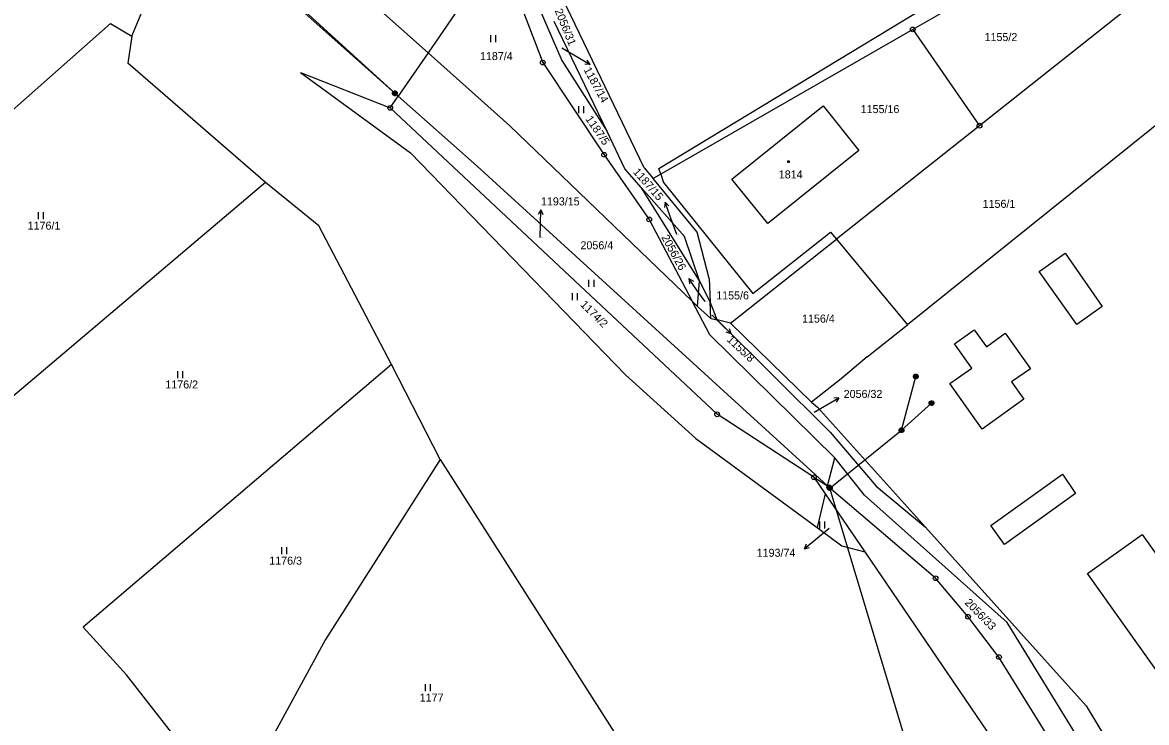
# Model space of a CAD drawing. Extents: x -795483 to -789093, y -1112258 to -1108741.
# Drawn here: x -792910.5 to -792671.8, y -1109624.3 to -1109475.7 of the extents above; entities that cross this region are included whole.
import ezdxf

# ---------------------------------------------------------------- set-up
doc = ezdxf.new("R2010")
doc.units = 0
for name, color, linetype in [('Komunikace', 7, 'Continuous'), ('Vrstva 1', 7, 'Continuous'), ('Vrstva 12', 7, 'Continuous'), ('Vrstva 14', 7, 'Continuous'), ('Vrstva 15', 7, 'Continuous'), ('Vrstva 16', 7, 'Continuous'), ('Vrstva 2', 7, 'Continuous'), ('Vrstva 23', 7, 'Continuous'), ('Vrstva 25', 7, 'Continuous'), ('Vrstva 26', 7, 'Continuous'), ('Vrstva 28', 7, 'Continuous')]:
    doc.layers.add(name, color=color, linetype=linetype)

msp = doc.modelspace()

# ---------------------------------------------------------------- linework, layer by layer
at = {"layer": 'Komunikace'}
for p, q in [((-792795.96, -1109481.04), (-792792.52, -1109483.07)), ((-792800.55, -1109521.35), (-792800.49, -1109518.45)), ((-792771.53, -1109520.71), (-792772.98, -1109516.67)), ((-792765.52, -1109534.94), (-792767.25, -1109532.52)), ((-792764.02, -1109537.8), (-792762.14, -1109539.67)), ((-792742.34, -1109558.42), (-792739.69, -1109556.9)), ((-792739.17, -1109583.12), (-792742.1, -1109585.53))]:
    msp.add_line(p, q, dxfattribs=at)
at = {"layer": 'Vrstva 1'}
for p, q in [((-792931.14, -1109386.85), (-792824.33, -1109482.1)), ((-792935.44, -1109398.06), (-792830.67, -1109491.32)), ((-792778.44, -1109506.53), (-792805.24, -1109450.83)), ((-792811.41, -1109463.26), (-792824.33, -1109482.1)), ((-792775.32, -1109506.69), (-792701.89, -1109462.11)), ((-792695.09, -1109462.05), (-792721.43, -1109477.16)), ((-792666.11, -1109464.97), (-792707.25, -1109497.59)), ((-792806.28, -1109467.79), (-792799.99, -1109484.2)), ((-792887.25, -1109478.59), (-792884.03, -1109470.97)), ((-792800.78, -1109472.65), (-792795.95, -1109483.78)), ((-792927.13, -1109507.12), (-792891.79, -1109475.87)), ((-792891.79, -1109475.87), (-792887.25, -1109478.59)), ((-792786.34, -1109498.86), (-792797.58, -1109475.48)), ((-792721.43, -1109477.16), (-792774.93, -1109507.86)), ((-792721.43, -1109477.16), (-792707.25, -1109497.59)), ((-792887.25, -1109478.59), (-792888.1, -1109484.3)), ((-792824.33, -1109482.1), (-792830.67, -1109491.32)), ((-792806.95, -1109497.6), (-792824.33, -1109482.1)), ((-792858.85, -1109509.66), (-792888.1, -1109484.3)), ((-792799.99, -1109484.2), (-792786.95, -1109503.78)), ((-792795.95, -1109483.78), (-792786.34, -1109498.86)), ((-792653.28, -1109484.25), (-792722.56, -1109539.86)), ((-792851.44, -1109486.33), (-792828.05, -1109503.39)), ((-792851.44, -1109486.33), (-792832.38, -1109493.82)), ((-792832.38, -1109493.82), (-792830.67, -1109491.32)), ((-792813.93, -1109506.22), (-792830.67, -1109491.32)), ((-792762.97, -1109558.89), (-792832.38, -1109493.82)), ((-792759.83, -1109508.95), (-792740.45, -1109493.4)), ((-792740.45, -1109493.4), (-792732.85, -1109502.87)), ((-792806.95, -1109497.6), (-792768.27, -1109534.89)), ((-792782.55, -1109506.75), (-792786.34, -1109498.86)), ((-792707.25, -1109497.59), (-792737.64, -1109521.7)), ((-792828.05, -1109503.39), (-792782.44, -1109550.52)), ((-792786.95, -1109503.78), (-792777.38, -1109517.51)), ((-792732.85, -1109502.87), (-792752.18, -1109518.4)), ((-792813.93, -1109506.22), (-792743.85, -1109570.13)), ((-792779.02, -1109510.76), (-792782.55, -1109506.75)), ((-792778.44, -1109506.53), (-792776.57, -1109508.8)), ((-792774.93, -1109507.86), (-792775.32, -1109506.69)), ((-792774.93, -1109507.86), (-792776.57, -1109508.8)), ((-792767.22, -1109520.19), (-792776.57, -1109508.8)), ((-792774.93, -1109507.86), (-792774.35, -1109509.63)), ((-792752.18, -1109518.4), (-792759.83, -1109508.95)), ((-792858.85, -1109509.66), (-792930.21, -1109570.04)), ((-792847.54, -1109518.89), (-792858.85, -1109509.66)), ((-792766.74, -1109530.51), (-792779.02, -1109510.76)), ((-792769.89, -1109521.13), (-792779.02, -1109510.76)), ((-792774.35, -1109509.63), (-792755.41, -1109533.21)), ((-792832.1, -1109548.33), (-792847.54, -1109518.89)), ((-792777.38, -1109517.51), (-792768.27, -1109534.89)), ((-792766.74, -1109530.51), (-792769.89, -1109521.13)), ((-792764.65, -1109530.04), (-792767.22, -1109520.19)), ((-792755.41, -1109533.21), (-792738.89, -1109520.19)), ((-792738.89, -1109520.19), (-792737.64, -1109521.7)), ((-792760.11, -1109539.52), (-792737.64, -1109521.7)), ((-792737.64, -1109521.7), (-792722.56, -1109539.86)), ((-792767.16, -1109535.96), (-792766.74, -1109530.51)), ((-792764.46, -1109535.02), (-792766.74, -1109530.51)), ((-792764.65, -1109530.04), (-792764.46, -1109535.02)), ((-792764.52, -1109542.03), (-792768.27, -1109534.89)), ((-792767.16, -1109535.96), (-792768.27, -1109534.89)), ((-792762.97, -1109538.84), (-792764.46, -1109535.02)), ((-792764.33, -1109538.52), (-792764.46, -1109535.02)), ((-792764.33, -1109538.52), (-792767.16, -1109535.96)), ((-792764.33, -1109538.52), (-792762.97, -1109538.84)), ((-792762.97, -1109538.84), (-792738.99, -1109562.68)), ((-792760.11, -1109539.52), (-792762.97, -1109538.84)), ((-792742.94, -1109556.31), (-792760.11, -1109539.52)), ((-792731.1, -1109546.71), (-792722.56, -1109539.86)), ((-792737.94, -1109568.16), (-792764.52, -1109542.03)), ((-792731.1, -1109546.71), (-792736.64, -1109551.32)), ((-792832.1, -1109548.33), (-792897.55, -1109604.08)), ((-792821.77, -1109568.51), (-792832.1, -1109548.33)), ((-792782.44, -1109550.52), (-792767.45, -1109564)), ((-792736.64, -1109551.32), (-792742.94, -1109556.31)), ((-792742.94, -1109556.31), (-792741.63, -1109557.37)), ((-792742.41, -1109572.24), (-792762.97, -1109558.89)), ((-792741.63, -1109557.37), (-792718.74, -1109582.83)), ((-792767.45, -1109564), (-792741.72, -1109582.95)), ((-792738.99, -1109562.68), (-792729.16, -1109574.14)), ((-792821.77, -1109568.51), (-792846.09, -1109606.68)), ((-792821.77, -1109568.51), (-792772.61, -1109645.46)), ((-792739.56, -1109574.05), (-792737.94, -1109568.16)), ((-792731.65, -1109576.04), (-792737.94, -1109568.16)), ((-792743.85, -1109570.13), (-792739.56, -1109574.05)), ((-792742.41, -1109572.24), (-792739.56, -1109574.05)), ((-792742.41, -1109572.24), (-792739.99, -1109575.8)), ((-792739.99, -1109575.8), (-792741.72, -1109582.95)), ((-792739.99, -1109575.8), (-792731.6, -1109588.12)), ((-792739.15, -1109574.42), (-792739.56, -1109574.05)), ((-792716.57, -1109593.71), (-792739.15, -1109574.42)), ((-792701.36, -1109603.13), (-792731.65, -1109576.04)), ((-792729.16, -1109574.14), (-792718.74, -1109582.83)), ((-792741.72, -1109582.95), (-792736.46, -1109586.83)), ((-792718.74, -1109582.83), (-792684.62, -1109620.8)), ((-792736.46, -1109586.83), (-792731.6, -1109588.12)), ((-792731.6, -1109588.12), (-792699.88, -1109634.69)), ((-792709.68, -1109601.87), (-792716.57, -1109593.71)), ((-792703.11, -1109610.46), (-792709.68, -1109601.87)), ((-792888.4, -1109614.2), (-792897.55, -1109604.08)), ((-792675.79, -1109644.76), (-792701.36, -1109603.13)), ((-792846.09, -1109606.68), (-792866, -1109643.24)), ((-792692.94, -1109626.87), (-792703.11, -1109610.46)), ((-792874.16, -1109632.39), (-792888.4, -1109614.2)), ((-792684.62, -1109620.8), (-792673.86, -1109638.49))]:
    msp.add_line(p, q, dxfattribs=at)
at = {"layer": 'Vrstva 12'}
for p, q in [((-792913.07, -1109416.09), (-792831.37, -1109490.72)), ((-792723.84, -1109562.28), (-792720.79, -1109550.86)), ((-792723.84, -1109562.28), (-792717.42, -1109556.5)), ((-792739.06, -1109574.55), (-792723.84, -1109562.28)), ((-792708.72, -1109675.26), (-792739.06, -1109574.55))]:
    msp.add_line(p, q, dxfattribs=at)
at = {"layer": 'Vrstva 16'}
for p, q in [((-792792.52, -1109483.07), (-792789.94, -1109484.59)), ((-792789.94, -1109484.59), (-792791.05, -1109484.52)), ((-792789.94, -1109484.59), (-792790.54, -1109483.66)), ((-792774, -1109513.85), (-792774.13, -1109514.96)), ((-792772.98, -1109516.67), (-792774, -1109513.85)), ((-792774, -1109513.85), (-792773.19, -1109514.62)), ((-792800.43, -1109515.45), (-792800.95, -1109516.44)), ((-792800.49, -1109518.45), (-792800.43, -1109515.45)), ((-792800.43, -1109515.45), (-792799.95, -1109516.46)), ((-792767.25, -1109532.52), (-792769, -1109530.08)), ((-792769, -1109530.08), (-792768.82, -1109531.18)), ((-792769, -1109530.08), (-792768.01, -1109530.6)), ((-792762.14, -1109539.67), (-792760.01, -1109541.79)), ((-792760.01, -1109541.79), (-792761.07, -1109541.44)), ((-792760.01, -1109541.79), (-792760.37, -1109540.73)), ((-792739.69, -1109556.9), (-792737.09, -1109555.41)), ((-792737.09, -1109555.41), (-792738.2, -1109555.47)), ((-792737.09, -1109555.41), (-792737.71, -1109556.34)), ((-792742.1, -1109585.53), (-792744.42, -1109587.44)), ((-792744.42, -1109587.44), (-792743.96, -1109586.41)), ((-792744.42, -1109587.44), (-792743.33, -1109587.19))]:
    msp.add_line(p, q, dxfattribs=at)
at = {"layer": 'Vrstva 2'}
for p, q in [((-792694.57, -1109528.54), (-792689.04, -1109524.69)), ((-792689.04, -1109524.69), (-792681.23, -1109536.02)), ((-792686.61, -1109539.83), (-792694.57, -1109528.54)), ((-792681.23, -1109536.02), (-792686.61, -1109539.83)), ((-792712.55, -1109543.92), (-792708.36, -1109540.93)), ((-792708.36, -1109540.93), (-792705.75, -1109544.59)), ((-792705.75, -1109544.59), (-792701.77, -1109541.68)), ((-792701.77, -1109541.68), (-792696.4, -1109549.23)), ((-792708.87, -1109549.08), (-792712.55, -1109543.92)), ((-792713.52, -1109552.35), (-792708.87, -1109549.08)), ((-792696.4, -1109549.23), (-792700.47, -1109551.99)), ((-792706.65, -1109562.03), (-792713.52, -1109552.35)), ((-792700.47, -1109551.99), (-792697.85, -1109555.66)), ((-792697.85, -1109555.66), (-792706.65, -1109562.03)), ((-792704.84, -1109582.48), (-792689.64, -1109571.59)), ((-792689.64, -1109571.59), (-792686.83, -1109575.67)), ((-792686.83, -1109575.67), (-792701.97, -1109586.5)), ((-792701.97, -1109586.5), (-792704.84, -1109582.48)), ((-792684.33, -1109592.67), (-792672.72, -1109584.43)), ((-792672.72, -1109584.43), (-792655.89, -1109608.03)), ((-792667.51, -1109616.3), (-792684.33, -1109592.67))]:
    msp.add_line(p, q, dxfattribs=at)
at = {"layer": 'Vrstva 23'}
for p, q in [((-792811.01, -1109479.85), (-792811.01, -1109478.35)), ((-792810.01, -1109478.35), (-792810.01, -1109479.85)), ((-792792.34, -1109494.95), (-792792.34, -1109493.45)), ((-792791.34, -1109493.45), (-792791.34, -1109494.95)), ((-792907.09, -1109517.47), (-792907.09, -1109515.97)), ((-792906.09, -1109515.97), (-792906.09, -1109517.47)), ((-792790.17, -1109531.81), (-792790.17, -1109530.31)), ((-792789.17, -1109530.31), (-792789.17, -1109531.81)), ((-792793.68, -1109534.67), (-792793.68, -1109533.17)), ((-792792.68, -1109533.17), (-792792.68, -1109534.67)), ((-792877.48, -1109551.2), (-792877.48, -1109549.7)), ((-792876.48, -1109549.7), (-792876.48, -1109551.2)), ((-792741.17, -1109583.12), (-792741.17, -1109581.62)), ((-792740.17, -1109581.62), (-792740.17, -1109583.12)), ((-792855.4, -1109588.62), (-792855.4, -1109587.12)), ((-792854.4, -1109587.12), (-792854.4, -1109588.62)), ((-792824.87, -1109617.7), (-792824.87, -1109616.2)), ((-792823.87, -1109616.2), (-792823.87, -1109617.7))]:
    msp.add_line(p, q, dxfattribs=at)
at = {"layer": 'Vrstva 25'}
for p, q in [((-792747.96, -1109505.08), (-792747.66, -1109505.08)), ((-792747.96, -1109505.38), (-792747.96, -1109505.08)), ((-792747.66, -1109505.38), (-792747.96, -1109505.38)), ((-792747.66, -1109505.08), (-792747.66, -1109505.38))]:
    msp.add_line(p, q, dxfattribs=at)
at = {"layer": 'Vrstva 26'}
for p, q in [((-792831.77, -1109490.42), (-792831.67, -1109490.32)), ((-792831.67, -1109490.32), (-792831.47, -1109490.22)), ((-792831.47, -1109490.22), (-792831.27, -1109490.22)), ((-792831.27, -1109490.22), (-792831.07, -1109490.32)), ((-792831.07, -1109490.32), (-792830.97, -1109490.42)), ((-792831.87, -1109490.62), (-792831.77, -1109490.42)), ((-792831.87, -1109490.82), (-792831.87, -1109490.62)), ((-792831.77, -1109491.02), (-792831.87, -1109490.82)), ((-792831.67, -1109491.12), (-792831.77, -1109491.02)), ((-792831.67, -1109490.52), (-792831.67, -1109490.92)), ((-792831.67, -1109490.92), (-792831.47, -1109491.02)), ((-792831.47, -1109491.22), (-792831.67, -1109491.12)), ((-792831.47, -1109491.02), (-792831.47, -1109490.42)), ((-792831.47, -1109490.42), (-792831.27, -1109490.42)), ((-792831.27, -1109491.22), (-792831.47, -1109491.22)), ((-792831.27, -1109490.42), (-792831.27, -1109491.02)), ((-792831.27, -1109491.02), (-792831.07, -1109490.92)), ((-792831.07, -1109491.12), (-792831.27, -1109491.22)), ((-792831.07, -1109490.92), (-792831.07, -1109490.52)), ((-792830.97, -1109491.02), (-792831.07, -1109491.12)), ((-792830.97, -1109490.42), (-792830.87, -1109490.62)), ((-792830.87, -1109490.82), (-792830.97, -1109491.02)), ((-792830.87, -1109490.62), (-792830.87, -1109490.82)), ((-792721.29, -1109550.76), (-792721.19, -1109550.56)), ((-792721.29, -1109550.96), (-792721.29, -1109550.76)), ((-792721.19, -1109551.16), (-792721.29, -1109550.96)), ((-792721.19, -1109550.56), (-792721.09, -1109550.46)), ((-792721.09, -1109551.26), (-792721.19, -1109551.16)), ((-792721.09, -1109550.46), (-792720.89, -1109550.36)), ((-792721.09, -1109550.66), (-792721.09, -1109551.06)), ((-792721.09, -1109551.06), (-792720.89, -1109551.16)), ((-792720.89, -1109551.36), (-792721.09, -1109551.26)), ((-792720.89, -1109550.36), (-792720.69, -1109550.36)), ((-792720.89, -1109551.16), (-792720.89, -1109550.56)), ((-792720.89, -1109550.56), (-792720.69, -1109550.56)), ((-792720.69, -1109551.36), (-792720.89, -1109551.36)), ((-792720.69, -1109550.36), (-792720.49, -1109550.46)), ((-792720.69, -1109550.56), (-792720.69, -1109551.16)), ((-792720.69, -1109551.16), (-792720.49, -1109551.06)), ((-792720.49, -1109551.26), (-792720.69, -1109551.36)), ((-792720.49, -1109550.46), (-792720.39, -1109550.56)), ((-792720.49, -1109551.06), (-792720.49, -1109550.66)), ((-792720.39, -1109551.16), (-792720.49, -1109551.26)), ((-792720.39, -1109550.56), (-792720.29, -1109550.76)), ((-792720.29, -1109550.96), (-792720.39, -1109551.16)), ((-792720.29, -1109550.76), (-792720.29, -1109550.96)), ((-792717.92, -1109556.4), (-792717.82, -1109556.2)), ((-792717.92, -1109556.6), (-792717.92, -1109556.4)), ((-792717.82, -1109556.8), (-792717.92, -1109556.6)), ((-792717.82, -1109556.2), (-792717.72, -1109556.1)), ((-792717.72, -1109556.9), (-792717.82, -1109556.8)), ((-792717.72, -1109556.1), (-792717.52, -1109556)), ((-792717.72, -1109556.3), (-792717.72, -1109556.7)), ((-792717.72, -1109556.7), (-792717.52, -1109556.8)), ((-792717.52, -1109557), (-792717.72, -1109556.9)), ((-792717.52, -1109556), (-792717.32, -1109556)), ((-792717.52, -1109556.8), (-792717.52, -1109556.2)), ((-792717.52, -1109556.2), (-792717.32, -1109556.2)), ((-792717.32, -1109557), (-792717.52, -1109557)), ((-792717.32, -1109556), (-792717.12, -1109556.1)), ((-792717.32, -1109556.2), (-792717.32, -1109556.8)), ((-792717.32, -1109556.8), (-792717.12, -1109556.7)), ((-792717.12, -1109556.9), (-792717.32, -1109557)), ((-792717.12, -1109556.1), (-792717.02, -1109556.2)), ((-792717.12, -1109556.7), (-792717.12, -1109556.3)), ((-792717.02, -1109556.8), (-792717.12, -1109556.9)), ((-792717.02, -1109556.2), (-792716.92, -1109556.4)), ((-792716.92, -1109556.6), (-792717.02, -1109556.8)), ((-792716.92, -1109556.4), (-792716.92, -1109556.6)), ((-792724.24, -1109561.98), (-792724.14, -1109561.88)), ((-792724.24, -1109561.98), (-792724.14, -1109561.88)), ((-792724.14, -1109561.88), (-792723.94, -1109561.78)), ((-792724.14, -1109561.88), (-792723.94, -1109561.78)), ((-792723.94, -1109561.78), (-792723.74, -1109561.78)), ((-792723.94, -1109561.78), (-792723.74, -1109561.78)), ((-792723.74, -1109561.78), (-792723.54, -1109561.88)), ((-792723.74, -1109561.78), (-792723.54, -1109561.88)), ((-792723.54, -1109561.88), (-792723.44, -1109561.98)), ((-792723.54, -1109561.88), (-792723.44, -1109561.98)), ((-792724.34, -1109562.18), (-792724.24, -1109561.98)), ((-792724.34, -1109562.18), (-792724.24, -1109561.98)), ((-792724.34, -1109562.38), (-792724.34, -1109562.18)), ((-792724.34, -1109562.38), (-792724.34, -1109562.18)), ((-792724.24, -1109562.58), (-792724.34, -1109562.38)), ((-792724.24, -1109562.58), (-792724.34, -1109562.38)), ((-792724.14, -1109562.68), (-792724.24, -1109562.58)), ((-792724.14, -1109562.68), (-792724.24, -1109562.58)), ((-792724.14, -1109562.08), (-792724.14, -1109562.48)), ((-792724.14, -1109562.08), (-792724.14, -1109562.48)), ((-792724.14, -1109562.48), (-792723.94, -1109562.58)), ((-792724.14, -1109562.48), (-792723.94, -1109562.58)), ((-792723.94, -1109562.78), (-792724.14, -1109562.68)), ((-792723.94, -1109562.78), (-792724.14, -1109562.68)), ((-792723.94, -1109562.58), (-792723.94, -1109561.98)), ((-792723.94, -1109561.98), (-792723.74, -1109561.98)), ((-792723.94, -1109562.58), (-792723.94, -1109561.98)), ((-792723.94, -1109561.98), (-792723.74, -1109561.98)), ((-792723.74, -1109562.78), (-792723.94, -1109562.78)), ((-792723.74, -1109562.78), (-792723.94, -1109562.78)), ((-792723.74, -1109561.98), (-792723.74, -1109562.58)), ((-792723.74, -1109561.98), (-792723.74, -1109562.58)), ((-792723.74, -1109562.58), (-792723.54, -1109562.48)), ((-792723.74, -1109562.58), (-792723.54, -1109562.48)), ((-792723.54, -1109562.68), (-792723.74, -1109562.78)), ((-792723.54, -1109562.68), (-792723.74, -1109562.78)), ((-792723.54, -1109562.48), (-792723.54, -1109562.08)), ((-792723.54, -1109562.48), (-792723.54, -1109562.08)), ((-792723.44, -1109562.58), (-792723.54, -1109562.68)), ((-792723.44, -1109562.58), (-792723.54, -1109562.68)), ((-792723.44, -1109561.98), (-792723.34, -1109562.18)), ((-792723.44, -1109561.98), (-792723.34, -1109562.18)), ((-792723.34, -1109562.38), (-792723.44, -1109562.58)), ((-792723.34, -1109562.38), (-792723.44, -1109562.58)), ((-792723.34, -1109562.18), (-792723.34, -1109562.38)), ((-792723.34, -1109562.18), (-792723.34, -1109562.38)), ((-792739.56, -1109574.45), (-792739.46, -1109574.25)), ((-792739.56, -1109574.65), (-792739.56, -1109574.45)), ((-792739.46, -1109574.85), (-792739.56, -1109574.65)), ((-792739.46, -1109574.25), (-792739.36, -1109574.15)), ((-792739.36, -1109574.95), (-792739.46, -1109574.85)), ((-792739.36, -1109574.15), (-792739.16, -1109574.05)), ((-792739.36, -1109574.35), (-792739.36, -1109574.75)), ((-792739.36, -1109574.75), (-792739.16, -1109574.85)), ((-792739.16, -1109575.05), (-792739.36, -1109574.95)), ((-792739.16, -1109574.05), (-792738.96, -1109574.05)), ((-792739.16, -1109574.85), (-792739.16, -1109574.25)), ((-792739.16, -1109574.25), (-792738.96, -1109574.25)), ((-792738.96, -1109575.05), (-792739.16, -1109575.05)), ((-792738.96, -1109574.05), (-792738.76, -1109574.15)), ((-792738.96, -1109574.25), (-792738.96, -1109574.85)), ((-792738.96, -1109574.85), (-792738.76, -1109574.75)), ((-792738.76, -1109574.95), (-792738.96, -1109575.05)), ((-792738.76, -1109574.15), (-792738.66, -1109574.25)), ((-792738.76, -1109574.75), (-792738.76, -1109574.35)), ((-792738.66, -1109574.85), (-792738.76, -1109574.95)), ((-792738.66, -1109574.25), (-792738.56, -1109574.45)), ((-792738.56, -1109574.65), (-792738.66, -1109574.85)), ((-792738.56, -1109574.45), (-792738.56, -1109574.65))]:
    msp.add_line(p, q, dxfattribs=at)
at = {"layer": 'Vrstva 28'}
for centre, radius in [((-792721.43, -1109477.16), 0.5), ((-792721.43, -1109477.16), 0.01), ((-792799.99, -1109484.2), 0.5), ((-792799.99, -1109484.2), 0.01), ((-792832.38, -1109493.82), 0.5), ((-792832.38, -1109493.82), 0.01), ((-792707.25, -1109497.59), 0.5), ((-792707.25, -1109497.59), 0.01), ((-792786.95, -1109503.78), 0.5), ((-792786.95, -1109503.78), 0.01), ((-792777.38, -1109517.51), 0.5), ((-792777.38, -1109517.51), 0.01), ((-792762.97, -1109558.89), 0.5), ((-792762.97, -1109558.89), 0.01), ((-792742.41, -1109572.24), 0.5), ((-792742.41, -1109572.24), 0.01), ((-792739.15, -1109574.42), 0.5), ((-792739.15, -1109574.42), 0.01), ((-792716.57, -1109593.71), 0.5), ((-792716.57, -1109593.71), 0.01), ((-792709.68, -1109601.87), 0.5), ((-792709.68, -1109601.87), 0.01), ((-792703.11, -1109610.46), 0.5), ((-792703.11, -1109610.46), 0.01)]:
    msp.add_circle(centre, radius, dxfattribs=at)

# ---------------------------------------------------------------- texts
at = {"layer": 'Vrstva 14'}
for s, rotation, p in [('2056/31', 292.0928, (-792797.48, -1109473.15)), ('1187/5', 304.4656, (-792790.99, -1109496.18)), ('1174/2', 315.2175, (-792792.11, -1109535.73)), ('2056/33', 314.3902, (-792710.52, -1109599.01))]:
    msp.add_text(s, height=1.7, rotation=rotation, dxfattribs=at).set_placement(p)
for s, height, p in [('1155/2', 1.7, (-792706.18, -1109479.62)), ('1187/4', 1.7, (-792813.32, -1109483.66)), ('1187/14', 0.1, (-792795.96, -1109481.04)), ('1155/16', 1.7, (-792732.48, -1109494.92)), ('1156/1', 1.7, (-792706.59, -1109515.04)), ('1176/1', 1.7, (-792909.37, -1109519.67)), ('1193/15', 0.1, (-792800.55, -1109521.35)), ('1187/15', 0.1, (-792771.53, -1109520.71)), ('2056/4', 1.7, (-792791.98, -1109523.84)), ('1155/6', 1.7, (-792763.16, -1109534.49)), ('2056/26', 0.1, (-792765.52, -1109534.94)), ('1155/8', 0.1, (-792764.02, -1109537.8)), ('1156/4', 1.7, (-792744.93, -1109539.41)), ('1176/2', 1.7, (-792880.13, -1109553.4)), ('2056/32', 0.1, (-792742.34, -1109558.42)), ('1193/74', 0.1, (-792739.17, -1109583.12)), ('1176/3', 1.7, (-792858.06, -1109590.82)), ('1177', 1.7, (-792826.12, -1109619.9))]:
    msp.add_text(s, height=height, dxfattribs=at).set_placement(p)
at = {"layer": 'Vrstva 15'}
msp.add_text('1814', height=1.7, dxfattribs=at).set_placement((-792749.87, -1109508.79))
at = {"layer": 'Vrstva 16'}
for s, rotation, p in [('1187/14', 298.642, (-792791.36, -1109485.71)), ('1187/15', 311.3729, (-792780.92, -1109507.5)), ('2056/26', 298.5873, (-792774.85, -1109521.3)), ('1155/8', 316.7034, (-792761.02, -1109543.19))]:
    msp.add_text(s, height=1.7, rotation=rotation, dxfattribs=at).set_placement(p)
for s, p in [('1193/15', (-792800.37, -1109514.52)), ('2056/32', (-792736.09, -1109555.41)), ('1193/74', (-792754.56, -1109589.14))]:
    msp.add_text(s, height=1.7, dxfattribs=at).set_placement(p)

doc.saveas('drawing.dxf')
